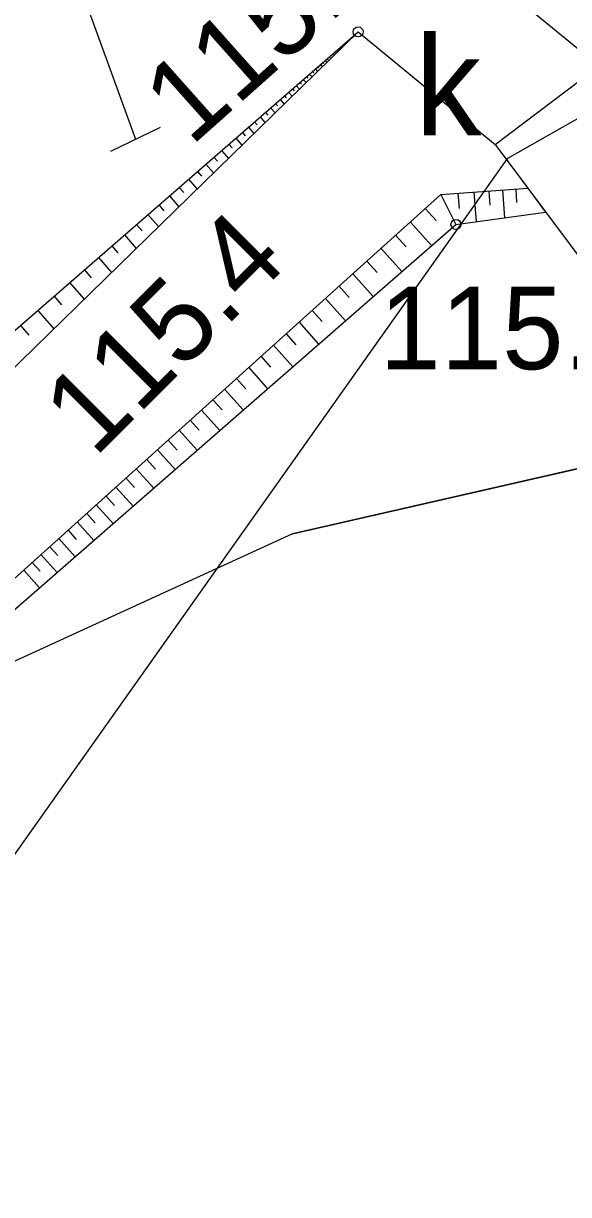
# Model space of a CAD drawing. Extents: x 6434771 to 6436222, y 5663454 to 5664782.
# Drawn here: x 6434926.97 to 6434931.92, y 5664029.23 to 5664039.87 of the extents above; entities that cross this region are included whole.
import ezdxf

# ---------------------------------------------------------------- set-up
doc = ezdxf.new("R2010")
doc.units = 0
for name, color, linetype in [('Warstwa 1', 7, 'Continuous'), ('Warstwa 10', 7, 'Continuous'), ('Warstwa 11', 7, 'Continuous'), ('Warstwa 13', 7, 'Continuous'), ('Warstwa 15', 7, 'Continuous'), ('Warstwa 20', 7, 'Continuous'), ('Warstwa 21', 7, 'Continuous'), ('Warstwa 22', 7, 'Continuous'), ('Warstwa 5', 7, 'Continuous'), ('Warstwa 7', 7, 'Continuous'), ('Warstwa 9', 7, 'Continuous')]:
    doc.layers.add(name, color=color, linetype=linetype)

msp = doc.modelspace()

# ---------------------------------------------------------------- linework, layer by layer
at = {"layer": 'Warstwa 1'}
for p, q in [((6434931.371, 5664038.648), (6434934.693, 5664040.536)), ((6434926.337, 5664031.543), (6434931.371, 5664038.648))]:
    msp.add_line(p, q, dxfattribs=at)
at = {"layer": 'Warstwa 10'}
for p, q in [((6434930.763, 5664038.318), (6434931.555, 5664038.375)), ((6434931.063, 5664038.339), (6434931.083, 5664038.071)), ((6434931.198, 5664038.35), (6434931.208, 5664038.22)), ((6434931.324, 5664038.359), (6434931.342, 5664038.107)), ((6434931.444, 5664038.368), (6434931.452, 5664038.246)), ((6434931.555, 5664038.375), (6434931.716, 5664038.158)), ((6434925.546, 5664033.621), (6434930.763, 5664038.318)), ((6434930.763, 5664038.318), (6434930.9, 5664038.046)), ((6434930.919, 5664038.329), (6434930.929, 5664038.191)), ((6434930.621, 5664038.191), (6434930.719, 5664038.082)), ((6434930.9, 5664038.046), (6434931.716, 5664038.158)), ((6434925.755, 5664033.559), (6434930.9, 5664038.046)), ((6434930.486, 5664038.068), (6434930.679, 5664037.854)), ((6434930.351, 5664037.948), (6434930.447, 5664037.842)), ((6434930.22, 5664037.829), (6434930.409, 5664037.619)), ((6434930.091, 5664037.713), (6434930.184, 5664037.609)), ((6434929.963, 5664037.598), (6434930.149, 5664037.391)), ((6434929.838, 5664037.485), (6434929.93, 5664037.383)), ((6434929.714, 5664037.374), (6434929.897, 5664037.171)), ((6434929.593, 5664037.265), (6434929.684, 5664037.165)), ((6434929.356, 5664037.052), (6434929.445, 5664036.953)), ((6434929.474, 5664037.158), (6434929.652, 5664036.958)), ((6434929.241, 5664036.948), (6434929.417, 5664036.753)), ((6434929.128, 5664036.846), (6434929.215, 5664036.749)), ((6434929.016, 5664036.745), (6434929.188, 5664036.553)), ((6434928.906, 5664036.646), (6434928.991, 5664036.551)), ((6434928.797, 5664036.549), (6434928.967, 5664036.361)), ((6434928.691, 5664036.453), (6434928.775, 5664036.36)), ((6434928.587, 5664036.359), (6434928.754, 5664036.174)), ((6434928.484, 5664036.267), (6434928.567, 5664036.175)), ((6434928.383, 5664036.175), (6434928.547, 5664035.994)), ((6434928.186, 5664035.997), (6434928.346, 5664035.819)), ((6434928.283, 5664036.086), (6434928.365, 5664035.995)), ((6434928.089, 5664035.91), (6434928.168, 5664035.822)), ((6434927.994, 5664035.825), (6434928.152, 5664035.65)), ((6434927.9, 5664035.742), (6434927.979, 5664035.655)), ((6434927.718, 5664035.578), (6434927.795, 5664035.492)), ((6434927.809, 5664035.659), (6434927.964, 5664035.486)), ((6434927.63, 5664035.498), (6434927.783, 5664035.328)), ((6434927.543, 5664035.419), (6434927.619, 5664035.335)), ((6434927.373, 5664035.266), (6434927.448, 5664035.183)), ((6434927.457, 5664035.342), (6434927.608, 5664035.174)), ((6434927.29, 5664035.191), (6434927.438, 5664035.026)), ((6434927.127, 5664035.045), (6434927.273, 5664034.883)), ((6434927.208, 5664035.117), (6434927.281, 5664035.036)), ((6434927.048, 5664034.974), (6434927.12, 5664034.893)), ((6434926.97, 5664034.904), (6434927.114, 5664034.744))]:
    msp.add_line(p, q, dxfattribs=at)
at = {"layer": 'Warstwa 11'}
msp.add_lwpolyline([(6434966.756, 5664003.6), (6434966.415, 5664007.644), (6434965.276, 5664011.028), (6434962.407, 5664016.883), (6434961.412, 5664023.136), (6434959.23, 5664027.952), (6434956.702, 5664030.613), (6434952.189, 5664033.718), (6434942.648, 5664038.634), (6434938.947, 5664040.259), (6434935.85, 5664038.056), (6434933.246, 5664036.108), (6434929.415, 5664035.234), (6434925.755, 5664033.559), (6434924.242, 5664028.377), (6434923.988, 5664023.91), (6434923.741, 5664023.373), (6434924.496, 5664011.353), (6434925.122, 5664008.575), (6434925.857, 5664004.846)], dxfattribs=at)
at = {"layer": 'Warstwa 13'}
for centre in [(6434930.011, 5664039.797), (6434930.9, 5664038.046)]:
    msp.add_circle(centre, 0.045, dxfattribs=at)
at = {"layer": 'Warstwa 15'}
msp.add_lwpolyline([(6434932.283, 5664040.8), (6434933.303, 5664039.957), (6434932.643, 5664039.125), (6434931.613, 5664039.968)], close=True, dxfattribs=at)
at = {"layer": 'Warstwa 20'}
for p, q in [((6434927.763, 5664038.713), (6434928.213, 5664038.931)), ((6434930.763, 5664038.318), (6434931.555, 5664038.375)), ((6434925.546, 5664033.621), (6434930.763, 5664038.318))]:
    msp.add_line(p, q, dxfattribs=at)
msp.add_lwpolyline([(6434923.123, 5664029.29), (6434924.725, 5664034.381), (6434926.776, 5664036.986), (6434930.011, 5664039.797)], dxfattribs=at)
at = {"layer": 'Warstwa 21'}
for p, q in [((6434930.9, 5664038.046), (6434931.716, 5664038.158)), ((6434925.755, 5664033.559), (6434930.9, 5664038.046))]:
    msp.add_line(p, q, dxfattribs=at)
msp.add_lwpolyline([(6434930.011, 5664039.797), (6434926.813, 5664036.676), (6434925.43, 5664034.013), (6434923.123, 5664029.29)], dxfattribs=at)
at = {"layer": 'Warstwa 22'}
for p, q in [((6434931.258, 5664038.772), (6434933.772, 5664040.681)), ((6434931.258, 5664038.772), (6434933.246, 5664036.108)), ((6434929.415, 5664035.234), (6434933.246, 5664036.108))]:
    msp.add_line(p, q, dxfattribs=at)
at = {"layer": 'Warstwa 5'}
for p, q in [((6434931.258, 5664038.772), (6434933.772, 5664040.681)), ((6434926.776, 5664036.986), (6434930.011, 5664039.797)), ((6434926.813, 5664036.676), (6434930.011, 5664039.797)), ((6434930.011, 5664039.797), (6434931.258, 5664038.772)), ((6434930.011, 5664039.797), (6434931.258, 5664038.772)), ((6434931.258, 5664038.772), (6434931.554, 5664038.375)), ((6434930.763, 5664038.318), (6434931.554, 5664038.375)), ((6434925.546, 5664033.621), (6434930.763, 5664038.318))]:
    msp.add_line(p, q, dxfattribs=at)
at = {"layer": 'Warstwa 7'}
msp.add_lwpolyline([(6434908.297, 5664050.256), (6434907.194, 5664045.691), (6434926.866, 5664041.905), (6434927.988, 5664038.822)], dxfattribs=at)
at = {"layer": 'Warstwa 9'}
for p, q in [((6434931.258, 5664038.772), (6434933.772, 5664040.681)), ((6434930.011, 5664039.797), (6434930.011, 5664039.797)), ((6434929.8, 5664039.614), (6434929.804, 5664039.608)), ((6434929.815, 5664039.626), (6434929.825, 5664039.615)), ((6434929.829, 5664039.639), (6434929.834, 5664039.634)), ((6434929.843, 5664039.651), (6434929.851, 5664039.641)), ((6434929.856, 5664039.663), (6434929.86, 5664039.658)), ((6434929.868, 5664039.673), (6434929.875, 5664039.665)), ((6434929.88, 5664039.684), (6434929.883, 5664039.68)), ((6434929.891, 5664039.694), (6434929.897, 5664039.686)), ((6434929.902, 5664039.702), (6434929.905, 5664039.699)), ((6434929.912, 5664039.711), (6434929.917, 5664039.705)), ((6434929.69, 5664039.518), (6434929.698, 5664039.509)), ((6434929.711, 5664039.537), (6434929.726, 5664039.52)), ((6434929.73, 5664039.553), (6434929.738, 5664039.545)), ((6434929.749, 5664039.569), (6434929.762, 5664039.554)), ((6434929.766, 5664039.585), (6434929.773, 5664039.578)), ((6434929.783, 5664039.6), (6434929.795, 5664039.587)), ((6434929.57, 5664039.413), (6434929.592, 5664039.388)), ((6434929.596, 5664039.437), (6434929.607, 5664039.425)), ((6434929.622, 5664039.459), (6434929.641, 5664039.437)), ((6434929.646, 5664039.479), (6434929.655, 5664039.469)), ((6434929.668, 5664039.499), (6434929.685, 5664039.479)), ((6434929.449, 5664039.309), (6434929.477, 5664039.277)), ((6434929.481, 5664039.337), (6434929.495, 5664039.322)), ((6434929.512, 5664039.364), (6434929.537, 5664039.335)), ((6434929.542, 5664039.39), (6434929.554, 5664039.376)), ((6434929.301, 5664039.181), (6434929.337, 5664039.139)), ((6434929.341, 5664039.215), (6434929.357, 5664039.196)), ((6434929.379, 5664039.248), (6434929.411, 5664039.211)), ((6434929.414, 5664039.279), (6434929.43, 5664039.262)), ((6434929.215, 5664039.106), (6434929.256, 5664039.06)), ((6434929.26, 5664039.144), (6434929.279, 5664039.123)), ((6434929.069, 5664038.978), (6434929.092, 5664038.951)), ((6434929.12, 5664039.023), (6434929.165, 5664038.971)), ((6434929.169, 5664039.065), (6434929.19, 5664039.041)), ((6434928.959, 5664038.882), (6434928.984, 5664038.852)), ((6434929.015, 5664038.931), (6434929.064, 5664038.874)), ((6434928.835, 5664038.775), (6434928.865, 5664038.742)), ((6434928.898, 5664038.831), (6434928.954, 5664038.766)), ((6434931.258, 5664038.772), (6434932.759, 5664036.761)), ((6434928.7, 5664038.658), (6434928.732, 5664038.62)), ((6434928.77, 5664038.718), (6434928.832, 5664038.646)), ((6434928.627, 5664038.594), (6434928.696, 5664038.514)), ((6434928.468, 5664038.457), (6434928.546, 5664038.368)), ((6434928.55, 5664038.528), (6434928.587, 5664038.485)), ((6434928.383, 5664038.383), (6434928.425, 5664038.336)), ((6434928.2, 5664038.223), (6434928.245, 5664038.17)), ((6434928.295, 5664038.305), (6434928.38, 5664038.206)), ((6434928.1, 5664038.137), (6434928.197, 5664038.027)), ((6434927.996, 5664038.046), (6434928.047, 5664037.988)), ((6434927.887, 5664037.951), (6434927.994, 5664037.829)), ((6434927.771, 5664037.851), (6434927.827, 5664037.787)), ((6434927.65, 5664037.746), (6434927.769, 5664037.609)), ((6434927.522, 5664037.634), (6434927.584, 5664037.562)), ((6434927.388, 5664037.518), (6434927.52, 5664037.366)), ((6434927.246, 5664037.395), (6434927.315, 5664037.315)), ((6434927.098, 5664037.265), (6434927.244, 5664037.097)), ((6434926.941, 5664037.129), (6434927.018, 5664037.04))]:
    msp.add_line(p, q, dxfattribs=at)
msp.add_lwpolyline([(6434923.123, 5664029.29), (6434924.725, 5664034.381), (6434926.776, 5664036.986), (6434930.011, 5664039.797), (6434926.813, 5664036.676), (6434925.43, 5664034.013)], close=True, dxfattribs=at)

# ---------------------------------------------------------------- texts
at = {"layer": 'Warstwa 13'}
for s, rotation, p in [('115.9', 41.6884, (6434928.489, 5664038.748)), ('115.4', 45.0001, (6434927.615, 5664035.918))]:
    msp.add_text(s, height=0.75, rotation=rotation, dxfattribs=at).set_placement(p)
msp.add_text('115.0', height=0.75, dxfattribs=at).set_placement((6434930.205, 5664036.73))
at = {"layer": 'Warstwa 5'}
msp.add_text('k', height=0.9, dxfattribs=at).set_placement((6434930.528, 5664038.857))

doc.saveas('drawing.dxf')
